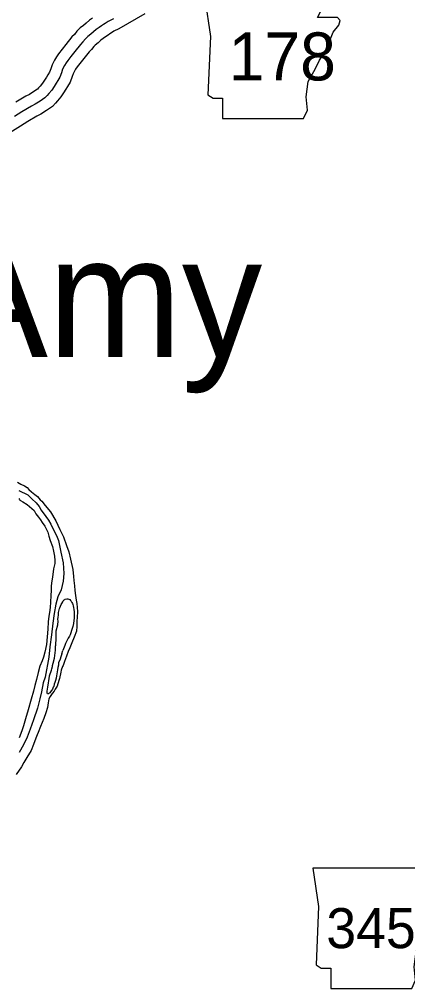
# Model space of a CAD drawing. Extents: x 31699 to 244310, y -8841 to 11474.
# Drawn here: x 148339 to 148680, y 850 to 1703 of the extents above; entities that cross this region are included whole.
import ezdxf

# ---------------------------------------------------------------- set-up
doc = ezdxf.new("R2010")
doc.units = 0
for name, color, linetype in [('B_Logo', 7, 'Continuous'), ('G-ANNO-SYMB', 7, 'Continuous'), ('G-ANNO-TEXT', 7, 'Continuous'), ('R_Draft', 7, 'Continuous'), ('R_Logo', 7, 'Continuous'), ('R_XS_EARTHWORK_STAGE2', 7, 'Continuous')]:
    doc.layers.add(name, color=color, linetype=linetype)

msp = doc.modelspace()

# ---------------------------------------------------------------- linework, layer by layer
at = {"layer": 'B_Logo'}
msp.add_lwpolyline([(148421.37, 1703.05), (148416.58, 1700.81), (148413.99, 1699.06), (148412.4, 1698.05), (148410.8, 1696.9), (148408.61, 1695.35), (148406.16, 1693.67), (148403.7, 1691.72), (148401.38, 1689.56), (148398.66, 1687.54), (148396.54, 1685.39), (148394.36, 1682.71), (148392.24, 1680.55), (148387.34, 1674.25), (148383.9, 1670.02), (148381.12, 1666.52), (148379.6, 1664.18), (148378.15, 1661.9), (148376.57, 1658.61), (148375.52, 1655.6), (148374.15, 1651.79), (148372.23, 1648.7), (148370.98, 1646.49), (148369, 1643.47), (148366.95, 1640.39), (148364.5, 1637.37), (148362.91, 1635.55), (148360.99, 1633.47), (148356.88, 1630.7), (148352.5, 1627.87), (148349.17, 1626.25), (148340.67, 1621.12), (148334.23, 1617.14)], dxfattribs=at)
at = {"layer": 'G-ANNO-TEXT'}
for points in [[(148501.38, 1721.24), (148506.45, 1687.4), (148504.19, 1636.09), (148508.71, 1633.27), (148517.17, 1633.27), (148517.17, 1615.22), (148588.22, 1615.22), (148591.6, 1622.55), (148590.48, 1634.39), (148592.17, 1647.93), (148598.37, 1658.64), (148602.32, 1666.54), (148607.96, 1675), (148611.34, 1684.02), (148614.16, 1691.35), (148619.24, 1697.55), (148620.36, 1701.5), (148618.11, 1704.32), (148600.63, 1704.32), (148604.57, 1712.22), (148605.14, 1717.29), (148602.8, 1721.19)], [(148596.42, 956.1), (148601.49, 922.26), (148599.24, 870.95), (148603.75, 868.13), (148612.21, 868.13), (148612.21, 850.08), (148683.26, 850.08), (148686.64, 857.41), (148685.52, 869.25), (148687.21, 882.79), (148693.41, 893.5), (148697.36, 901.4), (148703, 909.86), (148706.38, 918.88), (148709.2, 926.21), (148714.28, 932.41), (148715.4, 936.36), (148713.15, 939.18), (148695.67, 939.18), (148699.61, 947.08), (148700.18, 952.15), (148697.84, 956.05)]]:
    msp.add_lwpolyline(points, close=True, dxfattribs=at)
at = {"layer": 'R_Draft'}
for points in [[(148336.93, 1295.45), (148339.87, 1293.66), (148343.07, 1292.33), (148345.27, 1290.8), (148346.88, 1288.93), (148349.35, 1286.94), (148352.15, 1284.8), (148354.42, 1282.94), (148356.83, 1279.94), (148358.17, 1278.74), (148361.31, 1275.08), (148365.92, 1269.54), (148370.74, 1261.61), (148374.03, 1254), (148377.31, 1247.33), (148380, 1239.92), (148381.88, 1234.25), (148383.56, 1227.91), (148385.66, 1218.7), (148386.01, 1212.55), (148386.42, 1209.01), (148386.96, 1204.47), (148387.37, 1200.2), (148387.85, 1195.79), (148388.4, 1191.65), (148388.94, 1188.78), (148389.62, 1181.63), (148389.3, 1176.62), (148389.05, 1173.62), (148389.06, 1170.48), (148389.13, 1168.67), (148388.67, 1164.33), (148386.69, 1159.25), (148384.64, 1154.3), (148382.78, 1149.75), (148381.39, 1146.55), (148380, 1142.6), (148378.15, 1137.79), (148376.9, 1134.38), (148376.57, 1133.37), (148375.37, 1130.3), (148374.85, 1128.43), (148373.86, 1122.75), (148373.33, 1121.14), (148371.82, 1116.13), (148370.16, 1113.32), (148369.1, 1111.58), (148367.44, 1109.64), (148365.64, 1107.09), (148364.32, 1104.82), (148363.86, 1101.35)], [(148336.93, 1295.45), (148339.87, 1293.66), (148343.07, 1292.33), (148345.27, 1290.8), (148346.88, 1288.93), (148349.35, 1286.94), (148352.15, 1284.8), (148354.42, 1282.94), (148356.83, 1279.94), (148358.17, 1278.74), (148361.31, 1275.08), (148365.92, 1269.54), (148370.74, 1261.61), (148374.03, 1254), (148377.31, 1247.33), (148380, 1239.92), (148381.88, 1234.25), (148383.56, 1227.91), (148385.66, 1218.7), (148386.01, 1212.55), (148386.42, 1209.01), (148386.96, 1204.47), (148387.37, 1200.2), (148387.85, 1195.79), (148388.4, 1191.65), (148388.94, 1188.78), (148389.62, 1181.63), (148389.3, 1176.62), (148389.05, 1173.62), (148389.06, 1170.48), (148389.13, 1168.67), (148388.67, 1164.33), (148386.69, 1159.25), (148384.64, 1154.3), (148382.78, 1149.75), (148381.39, 1146.55), (148380, 1142.6), (148378.15, 1137.79), (148376.9, 1134.38), (148376.57, 1133.37), (148375.37, 1130.3), (148374.85, 1128.43), (148373.86, 1122.75), (148373.33, 1121.14), (148371.82, 1116.13), (148370.16, 1113.32), (148369.1, 1111.58), (148367.44, 1109.64), (148365.64, 1107.09), (148364.32, 1104.82), (148363.86, 1101.35)], [(148338.04, 1281.23), (148338.71, 1280.16), (148339.11, 1279.76), (148339.44, 1279.5), (148341.71, 1278.23), (148345.45, 1275.97), (148351.46, 1270.71), (148353.13, 1267.57), (148355.48, 1264.64), (148357.01, 1262.44), (148358.62, 1260.11), (148360.89, 1256.84), (148363.44, 1251.57), (148364.58, 1248.1), (148365.66, 1244.23), (148367.54, 1239.02), (148368.62, 1234.88), (148369.5, 1230.54)], [(148338.04, 1281.23), (148338.71, 1280.16), (148339.11, 1279.76), (148339.44, 1279.5), (148341.71, 1278.23), (148345.45, 1275.97), (148351.46, 1270.71), (148353.13, 1267.57), (148355.48, 1264.64), (148357.01, 1262.44), (148358.62, 1260.11), (148360.89, 1256.84), (148363.44, 1251.57), (148364.58, 1248.1), (148365.66, 1244.23), (148367.54, 1239.02), (148368.62, 1234.88), (148369.5, 1230.54)], [(148369.5, 1230.54), (148369.84, 1226.54), (148369.65, 1223.86), (148368.66, 1219.19), (148367.68, 1212.1), (148366.7, 1206.89), (148366.44, 1203.82), (148366.38, 1200.28), (148366.33, 1195.74), (148365.81, 1189.86), (148365.49, 1185.18), (148364.97, 1180.9), (148364.58, 1177.7), (148363.99, 1172.62), (148363.48, 1166.34), (148363.03, 1159.46), (148362.38, 1152.84), (148360.94, 1146.02), (148359.75, 1141.48), (148358.49, 1138.34), (148356.64, 1133.66), (148355.12, 1128.11), (148353.61, 1121.83), (148352.09, 1116.68), (148350.97, 1111.8), (148348.99, 1104.51), (148346.15, 1095.35), (148343.91, 1087.27), (148342.19, 1081.32), (148340.74, 1076.7), (148338.43, 1070.75)], [(148369.5, 1230.54), (148369.84, 1226.54), (148369.65, 1223.86), (148368.66, 1219.19), (148367.68, 1212.1), (148366.7, 1206.89), (148366.44, 1203.82), (148366.38, 1200.28), (148366.33, 1195.74), (148365.81, 1189.86), (148365.49, 1185.18), (148364.97, 1180.9), (148364.58, 1177.7), (148363.99, 1172.62), (148363.48, 1166.34), (148363.03, 1159.46), (148362.38, 1152.84), (148360.94, 1146.02), (148359.75, 1141.48), (148358.49, 1138.34), (148356.64, 1133.66), (148355.12, 1128.11), (148353.61, 1121.83), (148352.09, 1116.68), (148350.97, 1111.8), (148348.99, 1104.51), (148346.15, 1095.35), (148343.91, 1087.27), (148342.19, 1081.32), (148340.74, 1076.7), (148338.43, 1070.75)], [(148372.26, 1169.97), (148372.52, 1173.37), (148372.38, 1174.98), (148372.65, 1176.45), (148372.84, 1178.72), (148373.03, 1180.92), (148373.76, 1184.27), (148374.15, 1185.13), (148374.68, 1186.41), (148375.41, 1187.81), (148375.74, 1188.68), (148376.61, 1190.15), (148377.07, 1191.09), (148377.34, 1191.49), (148378, 1191.89), (148378.4, 1192.23), (148378.87, 1192.56)], [(148372.26, 1169.97), (148372.52, 1173.37), (148372.38, 1174.98), (148372.65, 1176.45), (148372.84, 1178.72), (148373.03, 1180.92), (148373.76, 1184.27), (148374.15, 1185.13), (148374.68, 1186.41), (148375.41, 1187.81), (148375.74, 1188.68), (148376.61, 1190.15), (148377.07, 1191.09), (148377.34, 1191.49), (148378, 1191.89), (148378.4, 1192.23), (148378.87, 1192.56)], [(148378.87, 1192.56), (148380.13, 1192.76), (148381.06, 1192.9), (148382.86, 1192.17), (148383.53, 1191.44), (148384.07, 1190.77), (148384.8, 1189.64), (148385.14, 1188.9), (148385.54, 1187.9), (148385.88, 1186.7), (148386.22, 1185.3), (148386.55, 1183.56), (148386.69, 1181.49), (148386.63, 1178.29), (148386.84, 1176.02), (148386.45, 1173.88), (148386.05, 1171.14), (148385.66, 1168.6), (148385, 1166.93), (148384.47, 1165.19), (148383.88, 1162.92), (148383.15, 1161.24), (148382.62, 1160.04), (148381.49, 1158.37), (148380.7, 1156.56), (148380.04, 1155.36), (148379.24, 1153.62), (148378.58, 1151.95), (148377.85, 1150.48), (148377.26, 1148.81), (148376.68, 1147.54)], [(148378.87, 1192.56), (148380.13, 1192.76), (148381.06, 1192.9), (148382.86, 1192.17), (148383.53, 1191.44), (148384.07, 1190.77), (148384.8, 1189.64), (148385.14, 1188.9), (148385.54, 1187.9), (148385.88, 1186.7), (148386.22, 1185.3), (148386.55, 1183.56), (148386.69, 1181.49), (148386.63, 1178.29), (148386.84, 1176.02), (148386.45, 1173.88), (148386.05, 1171.14), (148385.66, 1168.6), (148385, 1166.93), (148384.47, 1165.19), (148383.88, 1162.92), (148383.15, 1161.24), (148382.62, 1160.04), (148381.49, 1158.37), (148380.7, 1156.56), (148380.04, 1155.36), (148379.24, 1153.62), (148378.58, 1151.95), (148377.85, 1150.48), (148377.26, 1148.81), (148376.68, 1147.54)], [(148375.79, 1144.48), (148375.01, 1141.85), (148374.28, 1139.71), (148373.09, 1136.57), (148372.9, 1134.63), (148372.44, 1132.43), (148372.11, 1130.56), (148371.91, 1128.69), (148371.59, 1126.88), (148371.26, 1125.28), (148370.86, 1123.14), (148370.34, 1121.07), (148369.67, 1119.4), (148369.28, 1117.93), (148368.82, 1115.79), (148368.29, 1115.12), (148367.56, 1113.51), (148366.83, 1112.37), (148366.56, 1112.04), (148365.97, 1110.97), (148365.3, 1110.37), (148364.7, 1109.83), (148364.24, 1109.43), (148363.77, 1109.36), (148363.37, 1109.49), (148362.97, 1110.36), (148363.03, 1110.9), (148363.03, 1111.9), (148363.23, 1113.03), (148363.62, 1115.57), (148364.15, 1118.85), (148364.41, 1120.99), (148364.6, 1122.66), (148365.13, 1125.2), (148365.66, 1126.93), (148366.25, 1128.47), (148366.85, 1130.14), (148367.18, 1131.21), (148367.77, 1133.28), (148367.77, 1134.15), (148368.29, 1136.43), (148369.35, 1140.64), (148369.87, 1145.38), (148370.19, 1147.79), (148370.45, 1151.26), (148370.52, 1152.26), (148370.64, 1154.13), (148370.84, 1156.27), (148370.97, 1158.07), (148371.03, 1158.88), (148370.89, 1161.28), (148370.88, 1163.35), (148371.01, 1164.75), (148372.26, 1169.97)], [(148375.79, 1144.48), (148375.01, 1141.85), (148374.28, 1139.71), (148373.09, 1136.57), (148372.9, 1134.63), (148372.44, 1132.43), (148372.11, 1130.56), (148371.91, 1128.69), (148371.59, 1126.88), (148371.26, 1125.28), (148370.86, 1123.14), (148370.34, 1121.07), (148369.67, 1119.4), (148369.28, 1117.93), (148368.82, 1115.79), (148368.29, 1115.12), (148367.56, 1113.51), (148366.83, 1112.37), (148366.56, 1112.04), (148365.97, 1110.97), (148365.3, 1110.37), (148364.7, 1109.83), (148364.24, 1109.43), (148363.77, 1109.36), (148363.37, 1109.49), (148362.97, 1110.36), (148363.03, 1110.9), (148363.03, 1111.9), (148363.23, 1113.03), (148363.62, 1115.57), (148364.15, 1118.85), (148364.41, 1120.99), (148364.6, 1122.66), (148365.13, 1125.2), (148365.66, 1126.93), (148366.25, 1128.47), (148366.85, 1130.14), (148367.18, 1131.21), (148367.77, 1133.28), (148367.77, 1134.15), (148368.29, 1136.43), (148369.35, 1140.64), (148369.87, 1145.38), (148370.19, 1147.79), (148370.45, 1151.26), (148370.52, 1152.26), (148370.64, 1154.13), (148370.84, 1156.27), (148370.97, 1158.07), (148371.03, 1158.88), (148370.89, 1161.28), (148370.88, 1163.35), (148371.01, 1164.75), (148372.26, 1169.97)], [(148375.79, 1144.48), (148376.68, 1147.54)], [(148375.79, 1144.48), (148376.68, 1147.54)], [(148363.86, 1101.35), (148363.34, 1097.34), (148361.89, 1092.72), (148360.1, 1087.58), (148357.19, 1080.75), (148355, 1075.34), (148354.28, 1073.27), (148353.09, 1070.26), (148350.97, 1064.91), (148348.85, 1059.49), (148345.07, 1053.47), (148342.42, 1049.06), (148340.36, 1045.18), (148335.72, 1038.28)], [(148363.86, 1101.35), (148363.34, 1097.34), (148361.89, 1092.72), (148360.1, 1087.58), (148357.19, 1080.75), (148355, 1075.34), (148354.28, 1073.27), (148353.09, 1070.26), (148350.97, 1064.91), (148348.85, 1059.49), (148345.07, 1053.47), (148342.42, 1049.06), (148340.36, 1045.18), (148335.72, 1038.28)]]:
    msp.add_lwpolyline(points, dxfattribs=at)
at = {"layer": 'R_Logo'}
for points in [[(148338.22, 1288.18), (148345.89, 1284.39), (148349.63, 1280.72), (148353.24, 1277.39), (148356.05, 1274.06), (148357.86, 1270.93), (148361.74, 1265.19), (148364.08, 1262.12), (148366.15, 1258.59)], [(148338.22, 1288.18), (148345.89, 1284.39), (148349.63, 1280.72), (148353.24, 1277.39), (148356.05, 1274.06), (148357.86, 1270.93), (148361.74, 1265.19), (148364.08, 1262.12), (148366.15, 1258.59)], [(148366.15, 1258.59), (148368.36, 1254.19), (148371.18, 1248.72), (148372.86, 1244.31), (148375.02, 1233.9), (148376.91, 1224.55), (148377.6, 1215.07), (148377.15, 1208.45), (148375.18, 1200.77), (148372.4, 1194.68), (148370.48, 1188.13), (148369.17, 1179.98), (148367.86, 1171.63), (148366.69, 1161.27), (148365.39, 1150.78), (148364.55, 1141.63), (148361.2, 1124.05), (148359.55, 1119.04), (148357.9, 1111.15), (148356.65, 1105.07), (148354.55, 1096.65), (148351.11, 1086.62), (148348.13, 1078.33), (148345.49, 1071.37), (148342.11, 1064.48), (148338.4, 1057.86)], [(148366.15, 1258.59), (148368.36, 1254.19), (148371.18, 1248.72), (148372.86, 1244.31), (148375.02, 1233.9), (148376.91, 1224.55), (148377.6, 1215.07), (148377.15, 1208.45), (148375.18, 1200.77), (148372.4, 1194.68), (148370.48, 1188.13), (148369.17, 1179.98), (148367.86, 1171.63), (148366.69, 1161.27), (148365.39, 1150.78), (148364.55, 1141.63), (148361.2, 1124.05), (148359.55, 1119.04), (148357.9, 1111.15), (148356.65, 1105.07), (148354.55, 1096.65), (148351.11, 1086.62), (148348.13, 1078.33), (148345.49, 1071.37), (148342.11, 1064.48), (148338.4, 1057.86)]]:
    msp.add_lwpolyline(points, dxfattribs=at)
at = {"layer": 'R_XS_EARTHWORK_STAGE2'}
for points in [[(148448.89, 1707.28), (148425.97, 1694.16), (148421.53, 1692.09), (148419.48, 1690.7), (148418, 1689.76), (148416.61, 1688.76), (148414.33, 1687.15), (148412.11, 1685.62), (148410.22, 1684.13), (148407.78, 1681.86), (148405.24, 1679.97), (148404, 1678.71), (148401.81, 1676.03), (148399.78, 1673.96), (148395.17, 1668.02), (148391.69, 1663.75), (148389.25, 1660.68), (148388.02, 1658.77), (148386.91, 1657.03), (148385.83, 1654.79), (148384.95, 1652.26), (148383.2, 1647.41), (148380.84, 1643.6), (148379.52, 1641.28), (148377.35, 1637.96), (148375.02, 1634.46), (148372.15, 1630.92), (148370.35, 1628.87), (148367.55, 1625.82), (148362.38, 1622.35), (148357.42, 1619.15), (148353.96, 1617.46), (148345.88, 1612.58), (148339.52, 1608.65), (148327.72, 1601.23)], [(148402.9, 1703.56), (148400.21, 1701.71), (148397.18, 1699.3), (148394.98, 1697.27), (148392.08, 1695.11), (148389.08, 1692.07), (148386.9, 1689.39), (148384.7, 1687.15), (148379.51, 1680.47), (148376.11, 1676.28), (148372.99, 1672.37), (148371.19, 1669.58), (148369.4, 1666.77), (148367.31, 1662.44), (148366.1, 1658.94), (148365.1, 1656.17), (148363.63, 1653.81), (148362.44, 1651.7), (148360.65, 1648.98), (148358.88, 1646.31), (148356.86, 1643.81), (148355.48, 1642.24), (148354.44, 1641.11), (148351.38, 1639.06), (148347.57, 1636.59), (148344.38, 1635.04), (148335.46, 1629.65)]]:
    msp.add_lwpolyline(points, dxfattribs=at)

# ---------------------------------------------------------------- texts
at = {"layer": 'G-ANNO-SYMB'}
msp.add_text('Amy', height=105.6, dxfattribs=at).set_placement((148269.48, 1405.6))
at = {"layer": 'G-ANNO-TEXT'}
for s, height, p in [('178', 42.24, (148522.41, 1648.83)), ('345', 35.2, (148608.26, 885.66))]:
    msp.add_text(s, height=height, dxfattribs=at).set_placement(p)

doc.saveas('drawing.dxf')
